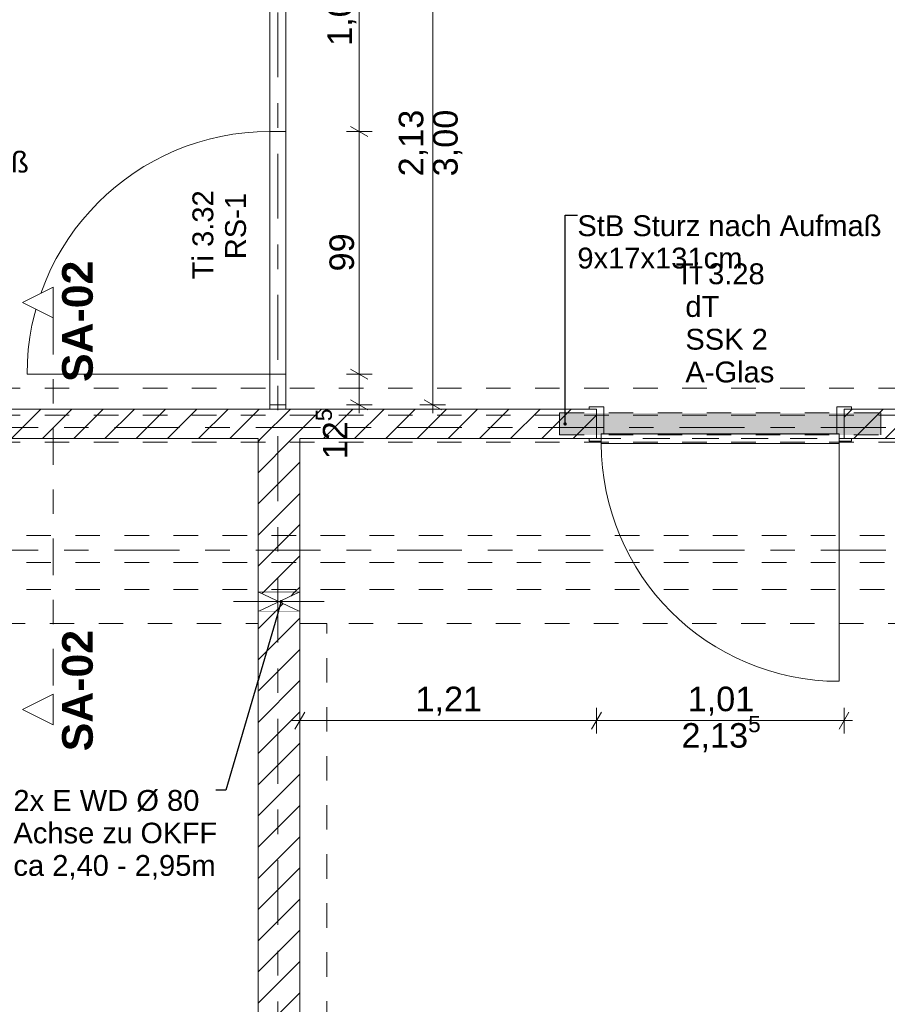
# Model space of a CAD drawing. Header units: metres. Extents: x -4 to 99, y -11 to 17.
# Tile 503 of 656: x 49.88 to 53.42, y 3.5 to 7.51. Entities that reach past the tile are written whole.
import ezdxf

# ---------------------------------------------------------------- set-up
doc = ezdxf.new("R2010")
doc.units = ezdxf.units.M
doc.header["$MEASUREMENT"] = 0
for name, pattern in [('Achse', [0.2, 0.1, -0.05, 0, -0.05]), ('Punktlinie eng', [0.0375, 0.0125, -0.025]), ('Schnittlinie', [0.3, 0.15, -0.075, 0, -0.075]), ('Strichlinie doppelt', [0.546806, 0.264583, -0.105833, 0.070556, -0.105833]), ('Strichlinie eng', [0.115, 0.075, -0.04]), ('Untersicht', [0.1, 0.075, -0.025]), ('Wipeout_Contour', [1, 0, -1])]:
    doc.linetypes.add(name, pattern=pattern)
for name, color, linetype in [('152 - Bemaßung_ Beschriftung.Ausbau', 7, 'Continuous'), ('203 - Marker.Schnitt - Ausbaudetail SA', 7, 'Continuous'), ('451 - Universal.Achsen Raster', 7, 'Continuous'), ('605 - Struktur.Wand Innen', 7, 'Continuous'), ('608 - Struktur.Träger', 7, 'Continuous'), ('650 - Abdeckung.Fußboden Aufbau', 7, 'Continuous'), ('Abbruch_605 - Struktur.Wand Innen', 7, 'Continuous'), ('Neubau_152 - Bemaßung_ Beschriftung.Ausbau', 7, 'Continuous'), ('Neubau_605 - Struktur.Wand Innen', 7, 'Continuous'), ('Neubau_615 - Struktur.Sturz', 7, 'Continuous'), ('Neubau_653 - Abdeckung.TB Verkofferung', 7, 'Continuous')]:
    doc.layers.add(name, color=color, linetype=linetype)
doc.styles.add('ERSTELLTER_STIL_1', font='txt')
doc.styles.add('ERSTELLTER_STIL_2', font='txt')
doc.linetypes.add('Abbruch 1', pattern='A,0,[1,2022.0244.A_L5A-PL02.04_iD_Grundriss 2.OG1.Shx,S=0.001984,R=0,X=0,Y=0],-0.25,0', length=0.25)
doc.dimstyles.new('ERSTELLTER_STIL__1', dxfattribs={"dimtxt": 0.1, "dimasz": 0.0532, "dimexe": 0.18, "dimexo": 0.0625, "dimgap": 0, "dimtad": 1, "dimzin": 0, "dimdsep": 46, "dimtxsty": 'ERSTELLTER_STIL_2', "dimblk": 'ARROWHEAD_2', "dimblk1": 'ARROWHEAD_2', "dimblk2": 'ARROWHEAD_2', "dimcen": 0.09, "dimse1": 1, "dimse2": 1, "dimclrd": 7, "dimclre": 7, "dimclrt": 7, "dimazin": 0, "dimtfac": 1, "dimtdec": 4, "dimtmove": 0, "dimatfit": 3, "dimfxl": 1, "dimtolj": 1, "dimtzin": 0, "dimarcsym": 0})
doc.dimstyles.new('ERSTELLTER_STIL__2', dxfattribs={"dimtxt": 0.1, "dimasz": 0.0532, "dimexe": 0.18, "dimexo": 0.0625, "dimgap": 0, "dimtad": 1, "dimtih": 1, "dimtoh": 1, "dimzin": 0, "dimdsep": 46, "dimtxsty": 'ERSTELLTER_STIL_2', "dimblk": 'ARROWHEAD_2', "dimblk1": 'ARROWHEAD_2', "dimblk2": 'ARROWHEAD_2', "dimcen": 0.09, "dimse1": 1, "dimse2": 1, "dimclrd": 7, "dimclre": 7, "dimclrt": 7, "dimazin": 0, "dimtfac": 1, "dimtdec": 4, "dimtmove": 0, "dimatfit": 3, "dimfxl": 1, "dimtolj": 1, "dimtzin": 0, "dimarcsym": 0})
doc.dimstyles.new('ERSTELLTER_STIL__7', dxfattribs={"dimtxt": 0.18, "dimasz": 0.02736, "dimexe": 0.18, "dimexo": 0.0625, "dimgap": 0, "dimtad": 0, "dimtih": 1, "dimtoh": 1, "dimdec": 4, "dimzin": 0, "dimdsep": 46, "dimcen": 0.09, "dimadec": 0, "dimazin": 0, "dimtfac": 1, "dimtdec": 4, "dimtmove": 0, "dimatfit": 3, "dimldrblk": 'ARROWHEAD_11', "dimfxl": 1, "dimtolj": 1, "dimtzin": 0, "dimarcsym": 0})
pattern_1 = [(45, (0, 0), (-0.06363961, 0.06363961), [])]

# ---------------------------------------------------------------- blocks, each defined once
blk = doc.blocks.new('*D175')
at = {"layer": '152 - Bemaßung_ Beschriftung.Ausbau', "color": 7, "linetype": 'Continuous', "lineweight": 5}
for p, q in [((51.315, 6.0675), (51.21, 6.0675)), ((51.2275, 6.0877), (51.2975, 6.0473)), ((51.2625, 5.9425), (51.2625, 6.0675)), ((51.2275, 5.9627), (51.2975, 5.9223)), ((51.315, 5.9425), (51.21, 5.9425)), ((51.2625, 5.9083), (51.2625, 5.9425))]:
    blk.add_line(p, q, dxfattribs=at)
at = {"layer": '152 - Bemaßung_ Beschriftung.Ausbau', "color": 7, "lineweight": 5, "insert": (51.2436, 5.7204), "char_height": 0.1, "attachment_point": 7, "rotation": 90, "style": 'ERSTELLTER_STIL_2'}
blk.add_mtext('\\A1;{\\pql;\\fArial|b0|i0|c0|p38;12\\fArial|b0|i0|c0|p38;\\A1{\\H.66x;\\S5^  ;}}', dxfattribs=at)
blk = doc.blocks.new('ARROWHEAD_2')
at = {"color": 0, "linetype": 'Continuous', "lineweight": 0}
for p, q in [((0, 0), (-1, 0)), ((-0.378, -0.655), (0.378, 0.655))]:
    blk.add_line(p, q, dxfattribs=at)
blk = doc.blocks.new('*D176')
at = {"layer": '152 - Bemaßung_ Beschriftung.Ausbau', "color": 7, "linetype": 'Continuous', "lineweight": 5}
for p, q in [((51.2275, 7.0777), (51.2975, 7.0373)), ((51.315, 7.0575), (51.21, 7.0575)), ((51.2625, 6.0675), (51.2625, 7.0575)), ((51.315, 6.0675), (51.21, 6.0675)), ((51.2275, 6.0877), (51.2975, 6.0473))]:
    blk.add_line(p, q, dxfattribs=at)
at = {"layer": '152 - Bemaßung_ Beschriftung.Ausbau', "color": 7, "lineweight": 5, "insert": (51.2425, 6.4866), "char_height": 0.1, "attachment_point": 7, "rotation": 90, "style": 'ERSTELLTER_STIL_2'}
blk.add_mtext('\\A1;{\\pql;\\fArial|b0|i0|c0|p38;99}', dxfattribs=at)
blk = doc.blocks.new('*D177')
at = {"layer": '152 - Bemaßung_ Beschriftung.Ausbau', "color": 7, "linetype": 'Continuous', "lineweight": 5}
for p, q in [((51.315, 8.0725), (51.21, 8.0725)), ((51.2975, 8.0523), (51.2275, 8.0927)), ((51.2625, 8.0725), (51.2625, 8.1067)), ((51.2625, 7.0575), (51.2625, 8.0725)), ((51.2275, 7.0777), (51.2975, 7.0373)), ((51.315, 7.0575), (51.21, 7.0575))]:
    blk.add_line(p, q, dxfattribs=at)
at = {"layer": '152 - Bemaßung_ Beschriftung.Ausbau', "color": 7, "lineweight": 5, "insert": (51.2619, 7.4069), "char_height": 0.1, "attachment_point": 7, "rotation": 90, "style": 'ERSTELLTER_STIL_2'}
blk.add_mtext('\\A1;{\\pql;\\fArial|b0|i0|c0|p38;1,01\\fArial|b0|i0|c0|p38;\\A1{\\H.66x;\\S5^  ;}}', dxfattribs=at)
blk = doc.blocks.new('*D178')
at = {"layer": '152 - Bemaßung_ Beschriftung.Ausbau', "color": 7, "linetype": 'Continuous', "lineweight": 5}
for p, q in [((51.615, 8.0725), (51.51, 8.0725)), ((51.5975, 8.0523), (51.5275, 8.0927)), ((51.5625, 8.0725), (51.5625, 8.1067)), ((51.5625, 5.9425), (51.5625, 8.0725)), ((51.5275, 5.9627), (51.5975, 5.9223)), ((51.615, 5.9425), (51.51, 5.9425)), ((51.5625, 5.9083), (51.5625, 5.9425))]:
    blk.add_line(p, q, dxfattribs=at)
at = {"layer": '152 - Bemaßung_ Beschriftung.Ausbau', "color": 7, "lineweight": 5, "char_height": 0.1, "attachment_point": 7, "rotation": 90, "style": 'ERSTELLTER_STIL_2'}
for s, insert in [('\\A1;{\\pql;\\fArial|b0|i0|c0|p38;2,13}', (51.5425, 6.8745)), ('\\A1;{\\pql;\\fArial|b0|i0|c0|p38;3,00}', (51.6825, 6.8745))]:
    blk.add_mtext(s, dxfattribs=dict(at, insert=insert))
blk = doc.blocks.new('ARROWHEAD_11')
at = {"color": 0, "linetype": 'Continuous', "lineweight": 0}
blk.add_line((0, 0), (-1, 0), dxfattribs=at)
at = {"color": 0, "linetype": 'Continuous', "lineweight": 0, "const_width": 0.25, "flags": 128}
blk.add_lwpolyline([(-0.125, 0, 1), (0.125, 0, 1)], format="xyb", close=True, dxfattribs=at)
blk = doc.blocks.new('*D547')
at = {"layer": '152 - Bemaßung_ Beschriftung.Ausbau', "color": 7, "linetype": 'Continuous', "lineweight": 5}
for p, q in [((51.02, 4.6021), (51.02, 4.7071)), ((52.23, 4.6021), (52.23, 4.7071)), ((51.0402, 4.6896), (50.9998, 4.6196)), ((52.2502, 4.6896), (52.2098, 4.6196)), ((50.9858, 4.6546), (51.02, 4.6546)), ((51.02, 4.6546), (52.23, 4.6546))]:
    blk.add_line(p, q, dxfattribs=at)
at = {"layer": '152 - Bemaßung_ Beschriftung.Ausbau', "color": 7, "lineweight": 5, "insert": (51.492, 4.6746), "char_height": 0.1, "attachment_point": 7, "style": 'ERSTELLTER_STIL_2'}
blk.add_mtext('\\A1;{\\pql;\\fArial|b0|i0|c0|p38;1,21}', dxfattribs=at)
blk = doc.blocks.new('*D548')
at = {"layer": '152 - Bemaßung_ Beschriftung.Ausbau', "color": 7, "linetype": 'Continuous', "lineweight": 5}
for p, q in [((52.23, 4.6021), (52.23, 4.7071)), ((53.24, 4.6021), (53.24, 4.7071)), ((52.2502, 4.6896), (52.2098, 4.6196)), ((53.2198, 4.6196), (53.2602, 4.6896)), ((52.23, 4.6546), (53.24, 4.6546)), ((53.24, 4.6546), (53.2743, 4.6546))]:
    blk.add_line(p, q, dxfattribs=at)
at = {"layer": '152 - Bemaßung_ Beschriftung.Ausbau', "color": 7, "lineweight": 5, "char_height": 0.1, "attachment_point": 7, "style": 'ERSTELLTER_STIL_2'}
for s, insert in [('\\A1;{\\pql;\\fArial|b0|i0|c0|p38;2,13\\fArial|b0|i0|c0|p38;\\A1{\\H.66x;\\S5^  ;}}', (52.577, 4.5152)), ('\\A1;{\\pql;\\fArial|b0|i0|c0|p38;1,01}', (52.602, 4.6746))]:
    blk.add_mtext(s, dxfattribs=dict(at, insert=insert))

msp = doc.modelspace()

# ---------------------------------------------------------------- hatches: boundary and pattern name
at = {"layer": 'Abbruch_605 - Struktur.Wand Innen', "linetype": 'Continuous', "lineweight": 0, "true_color": 0x000000}
h = msp.add_hatch(dxfattribs=at)
h.set_pattern_fill('MW_Ziegel_0001', color=18, style=0, pattern_type=2)
h.set_pattern_definition(pattern_1)
h.paths.add_polyline_path([(50.85, 5.18), (50.935, 5.14), (51.02, 5.18)])
h = msp.add_hatch(dxfattribs=at)
h.set_pattern_fill('MW_Ziegel_0001', color=18, style=0, pattern_type=2)
h.set_pattern_definition(pattern_1)
h.paths.add_polyline_path([(50.85, 5.1), (51.02, 5.1), (50.935, 5.14)])

# ---------------------------------------------------------------- linework, layer by layer
at = {"layer": '605 - Struktur.Wand Innen', "color": 7, "linetype": 'Continuous', "lineweight": 13}
for p, q in [((50.8975, 7.0575), (50.8975, 7.9475)), ((50.8975, 7.9475), (50.8975, 7.0575)), ((50.9625, 7.9475), (50.9625, 7.0575)), ((50.9625, 7.0575), (50.8975, 7.0575)), ((50.8975, 7.0575), (50.9625, 7.0575)), ((50.8975, 6.0675), (50.8975, 7.0575)), ((50.9625, 7.0575), (50.9625, 6.0675)), ((50.8975, 6.0675), (49.9075, 6.0675)), ((50.9625, 6.0675), (50.8975, 6.0675)), ((50.9625, 6.0675), (50.8975, 6.0675))]:
    msp.add_line(p, q, dxfattribs=at)
at = {"layer": '605 - Struktur.Wand Innen', "color": 1, "linetype": 'Continuous', "lineweight": 13}
for p, q in [((52.26, 5.935), (52.26, 5.825)), ((53.21, 5.935), (53.21, 5.825))]:
    msp.add_line(p, q, dxfattribs=at)
at = {"layer": '605 - Struktur.Wand Innen', "color": 7, "linetype": 'Continuous', "lineweight": 9}
msp.add_arc((50.8975, 6.0675), 0.99, 90, 180, dxfattribs=at)
at = {"layer": '608 - Struktur.Träger', "color": 7, "linetype": 'Untersicht', "lineweight": 13}
msp.add_line((0.38, 6.01), (61.88, 6.01), dxfattribs=at)
at = {"layer": '650 - Abdeckung.Fußboden Aufbau', "color": 7, "linetype": 'Continuous', "lineweight": 13, "flags": 128}
for points in [[(53.24, 5.805), (53.24, 5.925), (54.37, 5.925), (54.37, 6.01), (54.69, 6.01), (54.69, 5.925), (55.82, 5.925), (55.82, 5.8045), (56.83, 5.8045), (56.83, 5.925), (59.43, 5.925), (59.43, 5.805)], [(49.66, 5.805), (49.66, 5.925), (52.23, 5.925), (52.23, 5.805)], [(47.7675, 5.805), (47.7675, 4.9125), (47.5675, 4.9125), (47.5675, 0.255), (50.77, 0.255), (50.77, 0.71), (50.85, 0.71), (50.85, 5.805), (49.66, 5.805)], [(51.02, 5.19), (51.02, 0.71), (51.09, 0.71), (51.09, 0.255), (54.37, 0.255), (54.37, 0.71), (54.46, 0.71), (54.46, 5.19), (54.37, 5.19), (54.37, 5.805), (53.24, 5.805)], [(52.23, 5.805), (51.02, 5.805)], [(51.02, 5.805), (51.02, 5.19)]]:
    msp.add_lwpolyline(points, dxfattribs=at)
at = {"layer": '650 - Abdeckung.Fußboden Aufbau', "color": 7, "linetype": 'Strichlinie eng', "lineweight": 13, "flags": 128}
msp.add_lwpolyline([(52.23, 5.805), (53.24, 5.805)], dxfattribs=at)
at = {"layer": 'Abbruch_605 - Struktur.Wand Innen', "color": 7, "linetype": 'Abbruch 1', "lineweight": 18}
for p, q in [((51.02, 5.18), (50.85, 5.18)), ((50.85, 5.1), (51.02, 5.1))]:
    msp.add_line(p, q, dxfattribs=at)
at = {"layer": 'Abbruch_605 - Struktur.Wand Innen', "color": 160, "linetype": 'Abbruch 1', "lineweight": 5, "true_color": 0x3232ff}
msp.add_line((50.75, 5.14), (51.12, 5.14), dxfattribs=at)
msp.add_line((50.75, 5.14), (51.12, 5.14), dxfattribs=at)
at = {"layer": 'Abbruch_605 - Struktur.Wand Innen', "color": 7, "linetype": 'Abbruch 1', "lineweight": 18, "flags": 128}
for points in [[(50.85, 5.18), (50.85, 5.1)], [(51.02, 5.1), (51.02, 5.18)]]:
    msp.add_lwpolyline(points, dxfattribs=at)
at = {"layer": 'Neubau_605 - Struktur.Wand Innen', "color": 1, "linetype": 'Continuous', "lineweight": 9}
for p, q in [((50.85, 5.1), (51.02, 5.18)), ((50.85, 5.18), (51.02, 5.1))]:
    msp.add_line(p, q, dxfattribs=at)
at = {"layer": 'Neubau_653 - Abdeckung.TB Verkofferung', "color": 1, "linetype": 'Untersicht', "lineweight": 9}
for p, q in [((47.4, 5.805), (50.85, 5.805)), ((50.85, 5.0505), (50.85, 5.805)), ((51.02, 5.805), (54.46, 5.805)), ((51.02, 5.0505), (51.02, 5.805)), ((47.4, 5.0505), (50.85, 5.0505)), ((51.02, 5.0505), (54.46, 5.0505)), ((51.13, 1.01), (51.13, 5.0505))]:
    msp.add_line(p, q, dxfattribs=at)

# ---------------------------------------------------------------- texts
at = {"layer": '203 - Marker.Schnitt - Ausbaudetail SA', "color": 7, "lineweight": 13, "char_height": 0.125, "rotation": 90, "style": 'ERSTELLTER_STIL_1'}
for s, insert, attachment_point in [('\\A1;{\\pql;\\pt0;\\fArial|b1|i0|c0|p38;SA-02}', (50.1774, 6.0359), 7), ('\\A1;{\\pqr;\\pt0;\\fArial|b1|i0|c0|p38;SA-02}', (50.1774, 5.0246), 9)]:
    msp.add_mtext(s, dxfattribs=dict(at, insert=insert, attachment_point=attachment_point))
at = {"layer": '605 - Struktur.Wand Innen', "color": 7, "lineweight": 9, "char_height": 0.085, "rotation": 90, "style": 'ERSTELLTER_STIL_2'}
for s, insert, attachment_point in [('\\A1;{\\pqc;\\pt0;\\fArial|b0|i0|c0|p38;Ti 3.32}', (50.6684, 6.6362), 8), ('\\A1;{\\pql;\\pt0;\\fArial|b0|i0|c0|p38;RS-1}', (50.7155, 6.5364), 1), ('\\A1;{\\pqr;\\pt0;\\fArial|b0|i0|c0|p38;}', (50.6961, 6.4711), 3)]:
    msp.add_mtext(s, dxfattribs=dict(at, insert=insert, attachment_point=attachment_point))
at = {"layer": '605 - Struktur.Wand Innen', "color": 1, "lineweight": 9, "char_height": 0.085, "style": 'ERSTELLTER_STIL_2'}
for s, insert, attachment_point in [('\\A1;{\\pqc;\\pt0;\\fArial|b0|i0|c0|p38;Ti 3.28}', (52.735, 6.4334), 8), ('\\A1;{\\pqr;\\pt0;\\fArial|b0|i0|c0|p38;}', (52.5275, 6.4057), 3), ('\\A1;{\\pql;\\pt0;\\fArial|b0|i0|c0|p38;dT}', (52.5928, 6.3863), 1), ('\\A1;{\\pqr;\\pt0;\\fArial|b0|i0|c0|p38;}', (52.5275, 6.2721), 3), ('\\A1;{\\pql;\\pt0;\\fArial|b0|i0|c0|p38;SSK 2}', (52.5928, 6.2527), 1), ('\\A1;{\\pqr;\\pt0;\\fArial|b0|i0|c0|p38;}', (52.5275, 6.1386), 3), ('\\A1;{\\pql;\\pt0;\\fArial|b0|i0|c0|p38;A-Glas}', (52.5928, 6.1191), 1)]:
    msp.add_mtext(s, dxfattribs=dict(at, insert=insert, attachment_point=attachment_point))
at = {"layer": 'Neubau_152 - Bemaßung_ Beschriftung.Ausbau', "color": 7, "linetype": 'Continuous', "lineweight": 9, "char_height": 0.085, "attachment_point": 1, "style": 'ERSTELLTER_STIL_2'}
for s, insert, line_spacing_factor in [('\\A1;{\\pql;\\fArial|b0|i0|c0|p38;StB Sturz\\fArial|b0|i0|c0|p38; nach Aufmaß\\P\\pql;\\fArial|b0|i0|c0|p38;9\\fArial|b0|i0|c0|p38;x\\fArial|b0|i0|c0|p38;17\\fArial|b0|i0|c0|p38;x\\fArial|b0|i0|c0|p38;131\\fArial|b0|i0|c0|p38;cm}', (48.6743, 6.9753), 0.931204), ('\\A1;{\\pql;\\fArial|b0|i0|c0|p38;StB Sturz\\fArial|b0|i0|c0|p38; nach Aufmaß\\P\\pql;\\fArial|b0|i0|c0|p38;9\\fArial|b0|i0|c0|p38;x\\fArial|b0|i0|c0|p38;17\\fArial|b0|i0|c0|p38;x\\fArial|b0|i0|c0|p38;131\\fArial|b0|i0|c0|p38;cm}', (52.1524, 6.7157), 0.931204), ('\\A1;{\\pql;\\fArial|b0|i0|c0|p38;2x \\fArial|b0|i0|c0|p38;E WD Ø 80\\P\\pql;\\fArial|b0|i0|c0|p38;Achse \\fArial|b0|i0|c0|p38;\\H0.983357x;zu OKF\\fArial|b0|i0|c0|p38;\\H1.016925x;F\\P\\pql;\\fArial|b0|i0|c0|p38;ca\\fArial|b0|i0|c0|p38; 2,40 - 2,95m}', (49.8519, 4.3717), 0.93588)]:
    msp.add_mtext(s, dxfattribs=dict(at, insert=insert, line_spacing_factor=line_spacing_factor))

# ---------------------------------------------------------------- dimensions: what is measured, and where the dimension line sits
at = {"layer": '152 - Bemaßung_ Beschriftung.Ausbau', "color": 7, "linetype": 'Continuous', "lineweight": 5}
for base, p1, p2, picture, middle in [((51.2625, 8.0725), (50.8975, 7.0575), (50.8975, 8.0725), '*D177', (51.1924999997, 7.6718704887)), ((51.2625, 7.0575), (50.8975, 6.0675), (50.8975, 7.0575), '*D176', (51.1925, 6.5628))]:
    dim = msp.add_linear_dim(base=base, p1=p1, p2=p2, angle=90, dimstyle='ERSTELLTER_STIL__1', dxfattribs=at)
    dim.commit()
    dim.dimension.update_dxf_attribs({"geometry": picture, "text_midpoint": middle, "dimtype": 160, "text_rotation": 90})

# ---------------------------------------------------------------- next in the draw order: wipeouts: each hides what was drawn before it
at = {"color": 254, "linetype": 'Wipeout_Contour', "lineweight": 0, "ltscale": 205.130786}
msp.add_wipeout([(49.66, 5.805), (52.23, 5.805), (52.23, 5.925), (49.66, 5.925)], dxfattribs=at).dxf.layer = '605 - Struktur.Wand Innen'
at = {"color": 254, "linetype": 'Wipeout_Contour', "lineweight": 0, "ltscale": 215.310129}
msp.add_wipeout([(53.24, 5.805), (53.77, 5.805), (53.77, 5.925), (53.24, 5.925)], dxfattribs=at).dxf.layer = '605 - Struktur.Wand Innen'
at = {"color": 254, "linetype": 'Wipeout_Contour', "lineweight": 0, "ltscale": 204.263722}
msp.add_wipeout([(51.02, 5.1), (50.85, 5.1), (50.85, 0.7), (51.02, 0.7)], dxfattribs=at).dxf.layer = '605 - Struktur.Wand Innen'

# ---------------------------------------------------------------- next in the draw order: hatches: boundary and pattern name
at = {"layer": '605 - Struktur.Wand Innen', "linetype": 'Continuous', "lineweight": 0, "true_color": 0x000000}
h = msp.add_hatch(dxfattribs=at)
h.set_pattern_fill('MW_Ziegel_0001', color=18, style=0, pattern_type=2)
h.set_pattern_definition(pattern_1)
h.paths.add_polyline_path([(49.66, 5.805), (52.23, 5.805), (52.23, 5.925), (49.66, 5.925)])
h = msp.add_hatch(dxfattribs=at)
h.set_pattern_fill('MW_Ziegel_0001', color=18, style=0, pattern_type=2)
h.set_pattern_definition(pattern_1)
h.paths.add_polyline_path([(53.24, 5.805), (53.77, 5.805), (53.77, 5.925), (53.24, 5.925)])
h = msp.add_hatch(dxfattribs=at)
h.set_pattern_fill('MW_Ziegel_0001', color=18, style=0, pattern_type=2)
h.set_pattern_definition(pattern_1)
h.paths.add_polyline_path([(51.02, 5.1), (50.85, 5.1), (50.85, 0.7), (51.02, 0.7)])
at = {"layer": 'Neubau_615 - Struktur.Sturz', "linetype": 'Continuous', "lineweight": 0, "true_color": 0x3f0000}
msp.add_hatch(color=18, dxfattribs=at).paths.add_polyline_path([(52.08, 5.91), (52.08, 5.82), (53.39, 5.82), (53.39, 5.91)])

# ---------------------------------------------------------------- next in the draw order: linework, layer by layer
at = {"layer": '203 - Marker.Schnitt - Ausbaudetail SA', "color": 7, "linetype": 'Schnittlinie', "lineweight": 13}
msp.add_line((50.0141, 6.2975), (50.0141, 4.763), dxfattribs=at)
at = {"layer": '451 - Universal.Achsen Raster', "color": 160, "linetype": 'Strichlinie doppelt', "lineweight": 9, "true_color": 0x3232ff}
msp.add_line((64.935, 5.85), (-3.175, 5.85), dxfattribs=at)
at = {"layer": '605 - Struktur.Wand Innen', "color": 1, "linetype": 'Continuous', "lineweight": 13}
for p, q in [((52.2, 5.925), (52.2, 5.935)), ((52.2, 5.935), (52.26, 5.935)), ((52.23, 5.925), (52.2, 5.925)), ((52.23, 5.805), (52.23, 5.925)), ((53.27, 5.935), (53.21, 5.935)), ((53.24, 5.805), (53.24, 5.925)), ((53.24, 5.925), (53.27, 5.925)), ((53.27, 5.925), (53.27, 5.935)), ((52.26, 5.825), (52.25, 5.825)), ((52.25, 5.825), (52.25, 5.795)), ((52.25, 5.785), (52.25, 5.825)), ((52.25, 5.825), (53.22, 5.825)), ((53.21, 5.825), (53.22, 5.825)), ((53.22, 5.825), (53.22, 5.795)), ((53.22, 5.825), (53.22, 5.785)), ((52.2, 5.795), (52.2, 5.805)), ((52.2, 5.805), (52.23, 5.805)), ((52.25, 5.795), (52.2, 5.795)), ((53.22, 5.785), (52.25, 5.785)), ((53.22, 5.795), (53.27, 5.795)), ((53.22, 5.785), (53.22, 4.815)), ((53.27, 5.805), (53.24, 5.805)), ((53.27, 5.795), (53.27, 5.805))]:
    msp.add_line(p, q, dxfattribs=at)
at = {"layer": '605 - Struktur.Wand Innen', "color": 7, "linetype": 'Continuous', "lineweight": 18}
for p, q in [((52.23, 5.805), (52.23, 5.925)), ((52.23, 5.805), (52.23, 5.925)), ((52.23, 5.805), (52.23, 5.925)), ((53.24, 5.805), (53.24, 5.925)), ((53.24, 5.805), (53.24, 5.925)), ((53.24, 5.805), (53.24, 5.925))]:
    msp.add_line(p, q, dxfattribs=at)
at = {"layer": '605 - Struktur.Wand Innen', "color": 7, "linetype": 'Continuous', "lineweight": 18, "flags": 128}
for points in [[(52.23, 5.925), (49.66, 5.925)], [(53.77, 5.925), (53.24, 5.925)], [(49.66, 5.805), (50.85, 5.805)], [(51.02, 5.805), (52.23, 5.805)], [(53.24, 5.805), (53.77, 5.805)], [(50.85, 5.1), (50.85, 0.7)], [(51.02, 0.7), (51.02, 5.1)]]:
    msp.add_lwpolyline(points, dxfattribs=at)
at = {"layer": '605 - Struktur.Wand Innen', "color": 1, "linetype": 'Continuous', "lineweight": 9}
msp.add_arc((53.22, 5.785), 0.97, 180, 270, dxfattribs=at)
at = {"layer": '608 - Struktur.Träger', "color": 7, "linetype": 'Achse', "lineweight": 9}
msp.add_line((0.38, 5.9), (61.88, 5.9), dxfattribs=at)
at = {"layer": 'Neubau_615 - Struktur.Sturz', "color": 1, "linetype": 'Punktlinie eng', "lineweight": 13}
for p, q in [((52.08, 5.91), (53.39, 5.91)), ((52.08, 5.82), (52.08, 5.91)), ((53.39, 5.82), (53.39, 5.91)), ((52.08, 5.82), (53.39, 5.82))]:
    msp.add_line(p, q, dxfattribs=at)
at = {"layer": 'Neubau_653 - Abdeckung.TB Verkofferung', "color": 1, "linetype": 'Untersicht', "lineweight": 9}
for p in [(51.02, 1.01), (51.13, 5.0505)]:
    msp.add_line(p, (51.02, 5.0505), dxfattribs=at)

# ---------------------------------------------------------------- next in the draw order: dimensions: what is measured, and where the dimension line sits
at = {"layer": '152 - Bemaßung_ Beschriftung.Ausbau', "color": 7, "linetype": 'Continuous', "lineweight": 5}
dim = msp.add_linear_dim(base=(53.24, 4.6546), p1=(52.23, 5.795), p2=(53.24, 5.795), dimstyle='ERSTELLTER_STIL__2', dxfattribs=at)
dim.commit()
dim.dimension.update_dxf_attribs({"geometry": '*D548', "text_midpoint": (52.7319, 4.7246), "dimtype": 160})

# ---------------------------------------------------------------- next in the draw order: leaders
at = {"layer": 'Neubau_152 - Bemaßung_ Beschriftung.Ausbau', "color": 1, "linetype": 'Continuous', "lineweight": 13, "annotation_type": 0, "has_hookline": 1, "hookline_direction": 0, "text_width": 1.2306}
msp.add_leader([(52.1024, 5.865), (52.1024, 6.7157), (52.1524, 6.7157)], dimstyle='ERSTELLTER_STIL__7', dxfattribs=at)

# ---------------------------------------------------------------- next in the draw order: wipeouts: each hides what was drawn before it
at = {"color": 254, "linetype": 'Wipeout_Contour', "lineweight": 0, "ltscale": 150.634865}
msp.add_wipeout([(50.0141, 6.4225), (49.8891, 6.36), (50.0141, 6.2975)], dxfattribs=at).dxf.layer = '203 - Marker.Schnitt - Ausbaudetail SA'
at = {"color": 254, "linetype": 'Wipeout_Contour', "lineweight": 0, "ltscale": 150.085598}
msp.add_wipeout([(50.0141, 4.638), (50.0141, 4.763), (49.8891, 4.7005)], dxfattribs=at).dxf.layer = '203 - Marker.Schnitt - Ausbaudetail SA'
at = {"color": 254, "linetype": 'Wipeout_Contour', "lineweight": 0, "ltscale": 205.107568}
msp.add_wipeout([(50.8975, 5.925), (50.9625, 5.925), (50.9625, 5.9425), (50.8975, 5.9425)], dxfattribs=at).dxf.layer = '605 - Struktur.Wand Innen'
at = {"color": 254, "linetype": 'Wipeout_Contour', "lineweight": 0, "ltscale": 204.933003}
msp.add_wipeout([(51.02, 5.805), (50.85, 5.805), (50.85, 5.18), (51.02, 5.18)], dxfattribs=at).dxf.layer = '605 - Struktur.Wand Innen'

# ---------------------------------------------------------------- next in the draw order: hatches: boundary and pattern name
at = {"layer": '605 - Struktur.Wand Innen', "linetype": 'Continuous', "lineweight": 0, "true_color": 0x000000}
h = msp.add_hatch(dxfattribs=at)
h.set_pattern_fill('MW_Ziegel_0001', color=18, style=0, pattern_type=2)
h.set_pattern_definition(pattern_1)
h.paths.add_polyline_path([(50.8975, 5.925), (50.9625, 5.925), (50.9625, 5.9425), (50.8975, 5.9425)])
h = msp.add_hatch(dxfattribs=at)
h.set_pattern_fill('MW_Ziegel_0001', color=18, style=0, pattern_type=2)
h.set_pattern_definition(pattern_1)
h.paths.add_polyline_path([(51.02, 5.805), (50.85, 5.805), (50.85, 5.18), (51.02, 5.18)])

# ---------------------------------------------------------------- next in the draw order: linework, layer by layer
at = {"layer": '203 - Marker.Schnitt - Ausbaudetail SA', "color": 7, "linetype": 'Continuous', "lineweight": 13, "flags": 128}
for points in [[(50.0141, 6.4225), (50.0141, 6.2975), (49.8891, 6.36)], [(50.0141, 4.638), (50.0141, 4.763), (49.8891, 4.7005)]]:
    msp.add_lwpolyline(points, close=True, dxfattribs=at)
at = {"layer": '451 - Universal.Achsen Raster', "color": 160, "linetype": 'Strichlinie doppelt', "lineweight": 9, "true_color": 0x3232ff}
for p, q in [((50.93, -10.585), (50.93, 16.355)), ((64.935, 5.35), (-3.175, 5.35))]:
    msp.add_line(p, q, dxfattribs=at)
at = {"layer": '605 - Struktur.Wand Innen', "color": 7, "linetype": 'Continuous', "lineweight": 9}
for p, q in [((50.8975, 8.0725), (50.8975, 5.9425)), ((50.9625, 8.0725), (50.9625, 5.9425))]:
    msp.add_line(p, q, dxfattribs=at)
at = {"layer": '605 - Struktur.Wand Innen', "color": 7, "linetype": 'Continuous', "lineweight": 13}
for p, q in [((50.8975, 6.0675), (50.8975, 5.9425)), ((50.9625, 5.9425), (50.9625, 6.0675)), ((50.8975, 5.9425), (50.9625, 5.9425))]:
    msp.add_line(p, q, dxfattribs=at)
at = {"layer": '605 - Struktur.Wand Innen', "color": 7, "linetype": 'Continuous', "lineweight": 18}
msp.add_line((50.8975, 5.9425), (50.9625, 5.9425), dxfattribs=at)
msp.add_line((50.8975, 5.9425), (50.9625, 5.9425), dxfattribs=at)
msp.add_line((50.8975, 5.9425), (50.9625, 5.9425), dxfattribs=at)
at = {"layer": '605 - Struktur.Wand Innen', "color": 7, "linetype": 'Continuous', "lineweight": 18, "flags": 128}
for points in [[(50.8975, 5.9425), (50.8975, 5.925)], [(50.8975, 5.925), (50.9625, 5.925)], [(50.9625, 5.925), (50.9625, 5.9425)], [(50.85, 5.805), (50.85, 5.18)], [(51.02, 5.18), (51.02, 5.805)]]:
    msp.add_lwpolyline(points, dxfattribs=at)
at = {"layer": '608 - Struktur.Träger', "color": 7, "linetype": 'Untersicht', "lineweight": 13}
for p, q in [((0.38, 5.79), (61.88, 5.79)), ((14.5051, 5.41), (61.88, 5.41)), ((14.5051, 5.19), (61.88, 5.19))]:
    msp.add_line(p, q, dxfattribs=at)
at = {"layer": '608 - Struktur.Träger', "color": 7, "linetype": 'Achse', "lineweight": 9}
msp.add_line((14.5051, 5.3), (61.88, 5.3), dxfattribs=at)

# ---------------------------------------------------------------- next in the draw order: dimensions: what is measured, and where the dimension line sits
at = {"layer": '152 - Bemaßung_ Beschriftung.Ausbau', "color": 7, "linetype": 'Continuous', "lineweight": 5}
for base, p2, picture, middle in [((51.5625, 8.0725), (50.8975, 8.0725), '*D178', (51.4925, 7.0044)), ((51.2625, 6.0675), (50.8975, 6.0675), '*D175', (51.1924999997, 5.9317080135))]:
    dim = msp.add_linear_dim(base=base, p1=(50.8975, 5.9425), p2=p2, angle=90, dimstyle='ERSTELLTER_STIL__1', dxfattribs=at)
    dim.commit()
    dim.dimension.update_dxf_attribs({"geometry": picture, "text_midpoint": middle, "dimtype": 160, "text_rotation": 90})
dim = msp.add_linear_dim(base=(52.23, 4.6546), p1=(51.02, 5.805), p2=(52.23, 5.795), dimstyle='ERSTELLTER_STIL__2', dxfattribs=at)
dim.commit()
dim.dimension.update_dxf_attribs({"geometry": '*D547', "text_midpoint": (51.6219, 4.7246), "dimtype": 160})

# ---------------------------------------------------------------- next in the draw order: leaders
at = {"layer": 'Neubau_152 - Bemaßung_ Beschriftung.Ausbau', "color": 1, "linetype": 'Continuous', "lineweight": 13, "annotation_type": 0, "has_hookline": 1}
for points, hookline_direction, text_width in [([(48.6243, 5.865), (48.6243, 6.9753), (48.6743, 6.9753)], 0, 1.2306), ([(50.9441, 5.14), (50.7183, 4.3717), (50.6772, 4.3717)], 1, 0.8253)]:
    msp.add_leader(points, dimstyle='ERSTELLTER_STIL__7', dxfattribs=dict(at, hookline_direction=hookline_direction, text_width=text_width))

doc.saveas('drawing.dxf')
